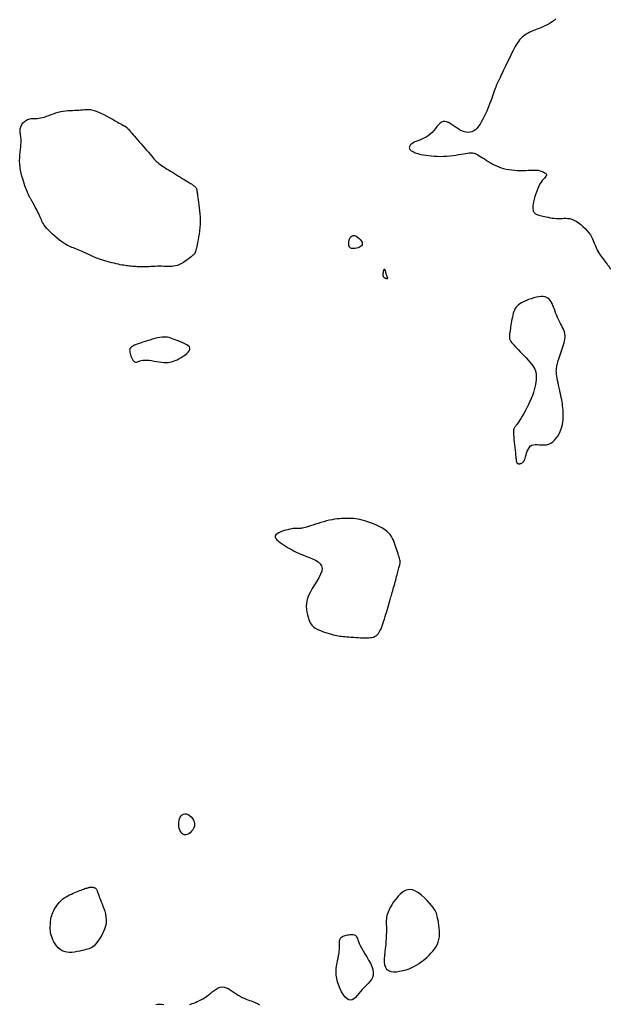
# Model space of a CAD drawing. Header units: millimetres. Extents: x 32690613 to 32693367, y 5343692 to 5344708.
# Tile 631 of 656: x 32692783 to 32692801, y 5344547 to 5344578. Entities that reach past the tile are written whole.
import ezdxf

# ---------------------------------------------------------------- set-up
doc = ezdxf.new("R2010")
doc.units = ezdxf.units.MM
doc.header["$LTSCALE"] = 20
doc.layers.add('02-DGM_HL_491.00', color=62, linetype='Continuous')
doc.layers.add('02-DGM_HL_491.50', color=72, linetype='Continuous')

msp = doc.modelspace()

# ---------------------------------------------------------------- linework, layer by layer
at = {"layer": '02-DGM_HL_491.00', "elevation": 491, "flags": 128}
msp.add_lwpolyline([(32692799.512, 5344577.907), (32692799.454, 5344577.853), (32692799.391, 5344577.806), (32692799.326, 5344577.764), (32692799.26, 5344577.728), (32692799.196, 5344577.697), (32692799.137, 5344577.67), (32692799.082, 5344577.646), (32692799.031, 5344577.624), (32692798.983, 5344577.605), (32692798.937, 5344577.587), (32692798.892, 5344577.569), (32692798.847, 5344577.552), (32692798.802, 5344577.534), (32692798.757, 5344577.515), (32692798.71, 5344577.494), (32692798.664, 5344577.472), (32692798.618, 5344577.447), (32692798.572, 5344577.421), (32692798.528, 5344577.391), (32692798.485, 5344577.359), (32692798.444, 5344577.323), (32692798.404, 5344577.284), (32692798.367, 5344577.241), (32692798.331, 5344577.195), (32692798.296, 5344577.145), (32692798.262, 5344577.091), (32692798.228, 5344577.033), (32692798.194, 5344576.971), (32692798.16, 5344576.905), (32692798.124, 5344576.835), (32692798.089, 5344576.762), (32692798.053, 5344576.687), (32692798.017, 5344576.612), (32692797.981, 5344576.537), (32692797.947, 5344576.464), (32692797.914, 5344576.394), (32692797.882, 5344576.327), (32692797.852, 5344576.266), (32692797.824, 5344576.21), (32692797.797, 5344576.157), (32692797.772, 5344576.108), (32692797.749, 5344576.061), (32692797.727, 5344576.016), (32692797.706, 5344575.973), (32692797.686, 5344575.931), (32692797.667, 5344575.888), (32692797.649, 5344575.845), (32692797.632, 5344575.8), (32692797.614, 5344575.754), (32692797.596, 5344575.705), (32692797.577, 5344575.653), (32692797.556, 5344575.596), (32692797.535, 5344575.535), (32692797.511, 5344575.469), (32692797.486, 5344575.399), (32692797.459, 5344575.324), (32692797.429, 5344575.246), (32692797.398, 5344575.166), (32692797.365, 5344575.083), (32692797.33, 5344574.999), (32692797.292, 5344574.914), (32692797.253, 5344574.83), (32692797.211, 5344574.747), (32692797.168, 5344574.667), (32692797.122, 5344574.591), (32692797.074, 5344574.523), (32692797.025, 5344574.462), (32692796.973, 5344574.411), (32692796.919, 5344574.372), (32692796.863, 5344574.344), (32692796.805, 5344574.329), (32692796.745, 5344574.325), (32692796.685, 5344574.331), (32692796.623, 5344574.346), (32692796.56, 5344574.369), (32692796.496, 5344574.4), (32692796.432, 5344574.436), (32692796.368, 5344574.477), (32692796.304, 5344574.521), (32692796.241, 5344574.564), (32692796.179, 5344574.603), (32692796.119, 5344574.636), (32692796.06, 5344574.66), (32692796.004, 5344574.671), (32692795.951, 5344574.667), (32692795.901, 5344574.646), (32692795.853, 5344574.611), (32692795.806, 5344574.563), (32692795.759, 5344574.508), (32692795.711, 5344574.447), (32692795.661, 5344574.385), (32692795.607, 5344574.324), (32692795.549, 5344574.268), (32692795.486, 5344574.22), (32692795.42, 5344574.178), (32692795.351, 5344574.142), (32692795.282, 5344574.112), (32692795.215, 5344574.085), (32692795.152, 5344574.06), (32692795.094, 5344574.037), (32692795.042, 5344574.015), (32692795, 5344573.992), (32692794.965, 5344573.968), (32692794.938, 5344573.945), (32692794.917, 5344573.922), (32692794.903, 5344573.9), (32692794.894, 5344573.878), (32692794.889, 5344573.858), (32692794.888, 5344573.84), (32692794.89, 5344573.824), (32692794.895, 5344573.809), (32692794.903, 5344573.796), (32692794.913, 5344573.784), (32692794.926, 5344573.772), (32692794.94, 5344573.761), (32692794.957, 5344573.75), (32692794.975, 5344573.738), (32692794.995, 5344573.726), (32692795.018, 5344573.714), (32692795.044, 5344573.701), (32692795.075, 5344573.687), (32692795.112, 5344573.674), (32692795.154, 5344573.66), (32692795.204, 5344573.646), (32692795.263, 5344573.632), (32692795.331, 5344573.619), (32692795.406, 5344573.606), (32692795.489, 5344573.595), (32692795.578, 5344573.585), (32692795.671, 5344573.577), (32692795.767, 5344573.573), (32692795.866, 5344573.571), (32692795.966, 5344573.573), (32692796.065, 5344573.578), (32692796.164, 5344573.588), (32692796.26, 5344573.599), (32692796.352, 5344573.613), (32692796.44, 5344573.627), (32692796.521, 5344573.641), (32692796.596, 5344573.655), (32692796.663, 5344573.667), (32692796.72, 5344573.676), (32692796.771, 5344573.683), (32692796.815, 5344573.686), (32692796.855, 5344573.686), (32692796.892, 5344573.682), (32692796.928, 5344573.674), (32692796.965, 5344573.661), (32692797.005, 5344573.643), (32692797.048, 5344573.62), (32692797.095, 5344573.592), (32692797.145, 5344573.56), (32692797.198, 5344573.526), (32692797.254, 5344573.49), (32692797.313, 5344573.452), (32692797.374, 5344573.414), (32692797.438, 5344573.376), (32692797.502, 5344573.34), (32692797.569, 5344573.305), (32692797.639, 5344573.273), (32692797.71, 5344573.242), (32692797.785, 5344573.215), (32692797.863, 5344573.191), (32692797.945, 5344573.171), (32692798.03, 5344573.155), (32692798.119, 5344573.143), (32692798.211, 5344573.135), (32692798.303, 5344573.13), (32692798.394, 5344573.128), (32692798.481, 5344573.129), (32692798.564, 5344573.13), (32692798.64, 5344573.132), (32692798.707, 5344573.135), (32692798.765, 5344573.137), (32692798.813, 5344573.139), (32692798.855, 5344573.139), (32692798.891, 5344573.139), (32692798.924, 5344573.137), (32692798.954, 5344573.133), (32692798.983, 5344573.127), (32692799.014, 5344573.119), (32692799.046, 5344573.109), (32692799.08, 5344573.096), (32692799.113, 5344573.081), (32692799.144, 5344573.065), (32692799.171, 5344573.047), (32692799.193, 5344573.028), (32692799.208, 5344573.008), (32692799.213, 5344572.988), (32692799.209, 5344572.967), (32692799.196, 5344572.944), (32692799.175, 5344572.918), (32692799.149, 5344572.888), (32692799.117, 5344572.853), (32692799.082, 5344572.811), (32692799.046, 5344572.761), (32692799.009, 5344572.702), (32692798.973, 5344572.633), (32692798.938, 5344572.557), (32692798.905, 5344572.475), (32692798.876, 5344572.39), (32692798.849, 5344572.305), (32692798.826, 5344572.222), (32692798.808, 5344572.144), (32692798.794, 5344572.073), (32692798.786, 5344572.012), (32692798.782, 5344571.96), (32692798.784, 5344571.915), (32692798.789, 5344571.878), (32692798.798, 5344571.847), (32692798.811, 5344571.821), (32692798.826, 5344571.799), (32692798.844, 5344571.781), (32692798.864, 5344571.766), (32692798.887, 5344571.752), (32692798.912, 5344571.741), (32692798.942, 5344571.73), (32692798.974, 5344571.72), (32692799.011, 5344571.71), (32692799.053, 5344571.7), (32692799.1, 5344571.689), (32692799.152, 5344571.676), (32692799.208, 5344571.664), (32692799.268, 5344571.651), (32692799.331, 5344571.639), (32692799.395, 5344571.628), (32692799.46, 5344571.62), (32692799.525, 5344571.614), (32692799.589, 5344571.612), (32692799.65, 5344571.613), (32692799.71, 5344571.616), (32692799.77, 5344571.62), (32692799.829, 5344571.621), (32692799.889, 5344571.619), (32692799.951, 5344571.61), (32692800.014, 5344571.593), (32692800.081, 5344571.566), (32692800.151, 5344571.528), (32692800.222, 5344571.48), (32692800.294, 5344571.423), (32692800.365, 5344571.361), (32692800.432, 5344571.294), (32692800.495, 5344571.227), (32692800.551, 5344571.159), (32692800.598, 5344571.095), (32692800.636, 5344571.034), (32692800.667, 5344570.977), (32692800.691, 5344570.924), (32692800.711, 5344570.872), (32692800.728, 5344570.821), (32692800.746, 5344570.772), (32692800.765, 5344570.721), (32692800.787, 5344570.669), (32692800.814, 5344570.616), (32692800.846, 5344570.561), (32692800.88, 5344570.507), (32692800.916, 5344570.453), (32692800.952, 5344570.402), (32692800.988, 5344570.354), (32692801.021, 5344570.31), (32692801.051, 5344570.271), (32692801.076, 5344570.239), (32692801.097, 5344570.213), (32692801.114, 5344570.191), (32692801.128, 5344570.173), (32692801.14, 5344570.159), (32692801.149, 5344570.147), (32692801.158, 5344570.138), (32692801.165, 5344570.129), (32692801.172, 5344570.12), (32692801.178, 5344570.112), (32692801.184, 5344570.103), (32692801.19, 5344570.094), (32692801.196, 5344570.084), (32692801.202, 5344570.073), (32692801.208, 5344570.062), (32692801.214, 5344570.049), (32692801.22, 5344570.035), (32692801.227, 5344570.018)], dxfattribs=at)
msp.add_lwpolyline([(32692787.579, 5344570.137), (32692787.518, 5344570.119), (32692787.456, 5344570.108), (32692787.395, 5344570.102), (32692787.333, 5344570.101), (32692787.27, 5344570.102), (32692787.207, 5344570.104), (32692787.143, 5344570.107), (32692787.077, 5344570.109), (32692787.01, 5344570.109), (32692786.942, 5344570.108), (32692786.874, 5344570.105), (32692786.805, 5344570.101), (32692786.737, 5344570.097), (32692786.67, 5344570.093), (32692786.605, 5344570.09), (32692786.541, 5344570.088), (32692786.48, 5344570.087), (32692786.421, 5344570.088), (32692786.364, 5344570.09), (32692786.309, 5344570.093), (32692786.257, 5344570.097), (32692786.206, 5344570.101), (32692786.158, 5344570.106), (32692786.111, 5344570.111), (32692786.065, 5344570.115), (32692786.02, 5344570.12), (32692785.975, 5344570.125), (32692785.928, 5344570.131), (32692785.88, 5344570.139), (32692785.829, 5344570.147), (32692785.773, 5344570.158), (32692785.713, 5344570.171), (32692785.647, 5344570.186), (32692785.577, 5344570.203), (32692785.505, 5344570.222), (32692785.432, 5344570.242), (32692785.36, 5344570.262), (32692785.29, 5344570.282), (32692785.224, 5344570.302), (32692785.165, 5344570.32), (32692785.113, 5344570.337), (32692785.066, 5344570.353), (32692785.024, 5344570.368), (32692784.985, 5344570.383), (32692784.948, 5344570.399), (32692784.909, 5344570.416), (32692784.869, 5344570.434), (32692784.826, 5344570.455), (32692784.777, 5344570.478), (32692784.725, 5344570.502), (32692784.67, 5344570.528), (32692784.613, 5344570.555), (32692784.555, 5344570.581), (32692784.498, 5344570.606), (32692784.443, 5344570.63), (32692784.39, 5344570.651), (32692784.341, 5344570.669), (32692784.295, 5344570.685), (32692784.25, 5344570.701), (32692784.204, 5344570.719), (32692784.157, 5344570.74), (32692784.107, 5344570.764), (32692784.053, 5344570.795), (32692783.994, 5344570.834), (32692783.928, 5344570.881), (32692783.858, 5344570.935), (32692783.784, 5344570.994), (32692783.711, 5344571.056), (32692783.639, 5344571.121), (32692783.571, 5344571.184), (32692783.509, 5344571.246), (32692783.455, 5344571.304), (32692783.411, 5344571.356), (32692783.375, 5344571.403), (32692783.347, 5344571.447), (32692783.323, 5344571.488), (32692783.303, 5344571.529), (32692783.285, 5344571.57), (32692783.267, 5344571.613), (32692783.248, 5344571.658), (32692783.226, 5344571.708), (32692783.201, 5344571.76), (32692783.174, 5344571.813), (32692783.147, 5344571.867), (32692783.119, 5344571.92), (32692783.092, 5344571.972), (32692783.066, 5344572.02), (32692783.043, 5344572.063), (32692783.022, 5344572.101), (32692783.003, 5344572.134), (32692782.987, 5344572.163), (32692782.973, 5344572.187), (32692782.96, 5344572.208), (32692782.95, 5344572.227), (32692782.94, 5344572.243), (32692782.932, 5344572.258), (32692782.924, 5344572.271), (32692782.917, 5344572.284), (32692782.91, 5344572.297), (32692782.904, 5344572.31), (32692782.897, 5344572.323), (32692782.89, 5344572.337), (32692782.883, 5344572.352), (32692782.876, 5344572.369), (32692782.867, 5344572.387), (32692782.858, 5344572.409), (32692782.847, 5344572.434), (32692782.835, 5344572.463), (32692782.821, 5344572.498), (32692782.806, 5344572.539), (32692782.788, 5344572.588), (32692782.767, 5344572.646), (32692782.744, 5344572.712), (32692782.72, 5344572.786), (32692782.695, 5344572.867), (32692782.671, 5344572.953), (32692782.649, 5344573.044), (32692782.629, 5344573.139), (32692782.614, 5344573.235), (32692782.604, 5344573.331), (32692782.6, 5344573.428), (32692782.602, 5344573.522), (32692782.607, 5344573.615), (32692782.614, 5344573.704), (32692782.623, 5344573.789), (32692782.632, 5344573.868), (32692782.64, 5344573.942), (32692782.645, 5344574.008), (32692782.647, 5344574.067), (32692782.645, 5344574.119), (32692782.642, 5344574.165), (32692782.637, 5344574.207), (32692782.631, 5344574.244), (32692782.625, 5344574.279), (32692782.621, 5344574.312), (32692782.617, 5344574.344), (32692782.616, 5344574.376), (32692782.617, 5344574.409), (32692782.621, 5344574.441), (32692782.628, 5344574.473), (32692782.637, 5344574.505), (32692782.649, 5344574.536), (32692782.664, 5344574.566), (32692782.682, 5344574.596), (32692782.704, 5344574.623), (32692782.728, 5344574.65), (32692782.755, 5344574.674), (32692782.785, 5344574.696), (32692782.817, 5344574.716), (32692782.851, 5344574.732), (32692782.888, 5344574.745), (32692782.926, 5344574.755), (32692782.966, 5344574.76), (32692783.008, 5344574.764), (32692783.052, 5344574.765), (32692783.099, 5344574.766), (32692783.149, 5344574.769), (32692783.201, 5344574.773), (32692783.258, 5344574.781), (32692783.318, 5344574.793), (32692783.381, 5344574.811), (32692783.449, 5344574.834), (32692783.519, 5344574.86), (32692783.592, 5344574.887), (32692783.666, 5344574.914), (32692783.742, 5344574.94), (32692783.818, 5344574.964), (32692783.894, 5344574.984), (32692783.97, 5344574.998), (32692784.045, 5344575.009), (32692784.119, 5344575.015), (32692784.191, 5344575.019), (32692784.262, 5344575.022), (32692784.331, 5344575.024), (32692784.397, 5344575.027), (32692784.461, 5344575.031), (32692784.522, 5344575.037), (32692784.581, 5344575.043), (32692784.641, 5344575.049), (32692784.701, 5344575.052), (32692784.765, 5344575.051), (32692784.832, 5344575.045), (32692784.904, 5344575.031), (32692784.983, 5344575.009), (32692785.07, 5344574.976), (32692785.162, 5344574.936), (32692785.257, 5344574.89), (32692785.352, 5344574.84), (32692785.445, 5344574.789), (32692785.532, 5344574.739), (32692785.613, 5344574.693), (32692785.683, 5344574.652), (32692785.74, 5344574.618), (32692785.787, 5344574.592), (32692785.823, 5344574.572), (32692785.852, 5344574.557), (32692785.873, 5344574.546), (32692785.889, 5344574.538), (32692785.9, 5344574.533), (32692785.91, 5344574.529), (32692785.918, 5344574.525), (32692785.925, 5344574.522), (32692785.931, 5344574.519), (32692785.937, 5344574.515), (32692785.942, 5344574.512), (32692785.946, 5344574.509), (32692785.95, 5344574.506), (32692785.954, 5344574.503), (32692785.959, 5344574.499), (32692785.963, 5344574.495), (32692785.969, 5344574.49), (32692785.976, 5344574.482), (32692785.984, 5344574.473), (32692785.996, 5344574.46), (32692786.01, 5344574.444), (32692786.028, 5344574.424), (32692786.049, 5344574.4), (32692786.075, 5344574.371), (32692786.105, 5344574.337), (32692786.138, 5344574.299), (32692786.176, 5344574.255), (32692786.218, 5344574.207), (32692786.265, 5344574.154), (32692786.315, 5344574.096), (32692786.37, 5344574.034), (32692786.427, 5344573.967), (32692786.486, 5344573.899), (32692786.546, 5344573.831), (32692786.604, 5344573.764), (32692786.66, 5344573.699), (32692786.712, 5344573.639), (32692786.758, 5344573.585), (32692786.799, 5344573.539), (32692786.835, 5344573.498), (32692786.867, 5344573.463), (32692786.897, 5344573.431), (32692786.927, 5344573.402), (32692786.958, 5344573.374), (32692786.992, 5344573.347), (32692787.03, 5344573.318), (32692787.074, 5344573.287), (32692787.122, 5344573.254), (32692787.175, 5344573.22), (32692787.232, 5344573.183), (32692787.292, 5344573.146), (32692787.353, 5344573.108), (32692787.417, 5344573.069), (32692787.481, 5344573.03), (32692787.544, 5344572.991), (32692787.608, 5344572.952), (32692787.669, 5344572.914), (32692787.728, 5344572.878), (32692787.784, 5344572.844), (32692787.836, 5344572.812), (32692787.883, 5344572.783), (32692787.925, 5344572.758), (32692787.96, 5344572.736), (32692787.99, 5344572.718), (32692788.015, 5344572.703), (32692788.036, 5344572.689), (32692788.054, 5344572.678), (32692788.069, 5344572.668), (32692788.083, 5344572.658), (32692788.096, 5344572.648), (32692788.109, 5344572.638), (32692788.121, 5344572.627), (32692788.134, 5344572.615), (32692788.145, 5344572.603), (32692788.156, 5344572.59), (32692788.165, 5344572.575), (32692788.174, 5344572.56), (32692788.18, 5344572.543), (32692788.185, 5344572.525), (32692788.189, 5344572.504), (32692788.192, 5344572.48), (32692788.195, 5344572.451), (32692788.198, 5344572.417), (32692788.203, 5344572.376), (32692788.209, 5344572.328), (32692788.217, 5344572.27), (32692788.227, 5344572.203), (32692788.239, 5344572.127), (32692788.252, 5344572.044), (32692788.264, 5344571.954), (32692788.275, 5344571.858), (32692788.284, 5344571.757), (32692788.29, 5344571.653), (32692788.291, 5344571.547), (32692788.288, 5344571.439), (32692788.28, 5344571.331), (32692788.269, 5344571.225), (32692788.256, 5344571.124), (32692788.241, 5344571.027), (32692788.225, 5344570.938), (32692788.21, 5344570.858), (32692788.196, 5344570.789), (32692788.183, 5344570.732), (32692788.173, 5344570.686), (32692788.164, 5344570.65), (32692788.157, 5344570.622), (32692788.151, 5344570.601), (32692788.146, 5344570.585), (32692788.142, 5344570.572), (32692788.139, 5344570.562), (32692788.136, 5344570.553), (32692788.134, 5344570.545), (32692788.132, 5344570.538), (32692788.13, 5344570.531), (32692788.128, 5344570.525), (32692788.126, 5344570.519), (32692788.123, 5344570.513), (32692788.12, 5344570.508), (32692788.117, 5344570.503), (32692788.112, 5344570.498), (32692788.104, 5344570.491), (32692788.094, 5344570.482), (32692788.079, 5344570.47), (32692788.06, 5344570.455), (32692788.035, 5344570.435), (32692788.004, 5344570.409), (32692787.966, 5344570.378), (32692787.922, 5344570.343), (32692787.873, 5344570.305), (32692787.819, 5344570.266), (32692787.762, 5344570.228), (32692787.702, 5344570.193), (32692787.641, 5344570.162)], close=True, dxfattribs=at)
at = {"layer": '02-DGM_HL_491.50', "elevation": 491.5, "flags": 128}
for points in [[(32692793.12, 5344571.082), (32692793.163, 5344571.076), (32692793.209, 5344571.058), (32692793.256, 5344571.029), (32692793.301, 5344570.993), (32692793.341, 5344570.951), (32692793.374, 5344570.907), (32692793.396, 5344570.863), (32692793.405, 5344570.822), (32692793.399, 5344570.786), (32692793.379, 5344570.754), (32692793.35, 5344570.728), (32692793.312, 5344570.706), (32692793.27, 5344570.689), (32692793.224, 5344570.677), (32692793.179, 5344570.669), (32692793.137, 5344570.666), (32692793.099, 5344570.666), (32692793.067, 5344570.671), (32692793.04, 5344570.68), (32692793.018, 5344570.695), (32692793.001, 5344570.714), (32692792.988, 5344570.739), (32692792.98, 5344570.769), (32692792.976, 5344570.805), (32692792.977, 5344570.847), (32692792.982, 5344570.892), (32692792.992, 5344570.937), (32692793.007, 5344570.981), (32692793.027, 5344571.02), (32692793.052, 5344571.052), (32692793.083, 5344571.073)], [(32692794.099, 5344570.015), (32692794.106, 5344570.014), (32692794.113, 5344570.004), (32692794.12, 5344569.988), (32692794.126, 5344569.968), (32692794.132, 5344569.944), (32692794.139, 5344569.919), (32692794.144, 5344569.895), (32692794.15, 5344569.872), (32692794.155, 5344569.854), (32692794.16, 5344569.838), (32692794.164, 5344569.825), (32692794.168, 5344569.814), (32692794.172, 5344569.805), (32692794.176, 5344569.796), (32692794.18, 5344569.788), (32692794.184, 5344569.78), (32692794.188, 5344569.77), (32692794.192, 5344569.761), (32692794.195, 5344569.751), (32692794.197, 5344569.742), (32692794.198, 5344569.733), (32692794.198, 5344569.725), (32692794.197, 5344569.719), (32692794.194, 5344569.714), (32692794.188, 5344569.712), (32692794.181, 5344569.712), (32692794.173, 5344569.713), (32692794.163, 5344569.716), (32692794.153, 5344569.72), (32692794.142, 5344569.725), (32692794.131, 5344569.731), (32692794.12, 5344569.737), (32692794.109, 5344569.742), (32692794.1, 5344569.749), (32692794.091, 5344569.757), (32692794.083, 5344569.766), (32692794.077, 5344569.778), (32692794.071, 5344569.792), (32692794.068, 5344569.81), (32692794.066, 5344569.832), (32692794.066, 5344569.858), (32692794.068, 5344569.886), (32692794.071, 5344569.916), (32692794.075, 5344569.945), (32692794.08, 5344569.971), (32692794.086, 5344569.992), (32692794.093, 5344570.008)], [(32692798.89, 5344566.599), (32692798.886, 5344566.533), (32692798.878, 5344566.462), (32692798.866, 5344566.385), (32692798.85, 5344566.304), (32692798.828, 5344566.219), (32692798.802, 5344566.13), (32692798.771, 5344566.038), (32692798.734, 5344565.943), (32692798.692, 5344565.846), (32692798.646, 5344565.749), (32692798.597, 5344565.653), (32692798.547, 5344565.56), (32692798.497, 5344565.471), (32692798.449, 5344565.39), (32692798.405, 5344565.316), (32692798.365, 5344565.253), (32692798.331, 5344565.2), (32692798.303, 5344565.158), (32692798.28, 5344565.124), (32692798.261, 5344565.098), (32692798.245, 5344565.078), (32692798.232, 5344565.062), (32692798.221, 5344565.048), (32692798.212, 5344565.037), (32692798.203, 5344565.024), (32692798.195, 5344565.011), (32692798.188, 5344564.994), (32692798.182, 5344564.972), (32692798.178, 5344564.944), (32692798.176, 5344564.907), (32692798.176, 5344564.861), (32692798.178, 5344564.804), (32692798.182, 5344564.735), (32692798.188, 5344564.657), (32692798.196, 5344564.572), (32692798.205, 5344564.484), (32692798.214, 5344564.396), (32692798.224, 5344564.312), (32692798.232, 5344564.234), (32692798.24, 5344564.165), (32692798.246, 5344564.109), (32692798.251, 5344564.065), (32692798.254, 5344564.03), (32692798.257, 5344564.003), (32692798.259, 5344563.984), (32692798.261, 5344563.969), (32692798.263, 5344563.958), (32692798.265, 5344563.949), (32692798.268, 5344563.941), (32692798.27, 5344563.933), (32692798.274, 5344563.926), (32692798.278, 5344563.92), (32692798.282, 5344563.914), (32692798.286, 5344563.908), (32692798.291, 5344563.904), (32692798.296, 5344563.9), (32692798.302, 5344563.896), (32692798.308, 5344563.894), (32692798.314, 5344563.891), (32692798.32, 5344563.89), (32692798.326, 5344563.888), (32692798.333, 5344563.888), (32692798.34, 5344563.887), (32692798.347, 5344563.887), (32692798.354, 5344563.887), (32692798.361, 5344563.887), (32692798.369, 5344563.888), (32692798.377, 5344563.889), (32692798.386, 5344563.891), (32692798.395, 5344563.893), (32692798.406, 5344563.896), (32692798.418, 5344563.9), (32692798.431, 5344563.905), (32692798.445, 5344563.912), (32692798.46, 5344563.922), (32692798.475, 5344563.937), (32692798.491, 5344563.956), (32692798.507, 5344563.982), (32692798.522, 5344564.015), (32692798.538, 5344564.056), (32692798.553, 5344564.106), (32692798.569, 5344564.163), (32692798.587, 5344564.223), (32692798.608, 5344564.283), (32692798.633, 5344564.341), (32692798.664, 5344564.393), (32692798.701, 5344564.437), (32692798.746, 5344564.468), (32692798.799, 5344564.486), (32692798.859, 5344564.493), (32692798.926, 5344564.492), (32692798.996, 5344564.487), (32692799.068, 5344564.483), (32692799.142, 5344564.482), (32692799.214, 5344564.488), (32692799.284, 5344564.504), (32692799.35, 5344564.535), (32692799.412, 5344564.578), (32692799.469, 5344564.631), (32692799.521, 5344564.693), (32692799.568, 5344564.761), (32692799.609, 5344564.833), (32692799.645, 5344564.907), (32692799.674, 5344564.982), (32692799.698, 5344565.055), (32692799.716, 5344565.126), (32692799.728, 5344565.196), (32692799.737, 5344565.264), (32692799.742, 5344565.33), (32692799.743, 5344565.395), (32692799.743, 5344565.459), (32692799.74, 5344565.522), (32692799.736, 5344565.584), (32692799.73, 5344565.646), (32692799.723, 5344565.708), (32692799.715, 5344565.771), (32692799.705, 5344565.835), (32692799.694, 5344565.902), (32692799.681, 5344565.971), (32692799.666, 5344566.044), (32692799.65, 5344566.121), (32692799.632, 5344566.2), (32692799.614, 5344566.28), (32692799.596, 5344566.36), (32692799.579, 5344566.439), (32692799.563, 5344566.514), (32692799.549, 5344566.586), (32692799.538, 5344566.651), (32692799.53, 5344566.71), (32692799.525, 5344566.763), (32692799.524, 5344566.812), (32692799.525, 5344566.857), (32692799.529, 5344566.901), (32692799.536, 5344566.944), (32692799.545, 5344566.989), (32692799.557, 5344567.036), (32692799.57, 5344567.086), (32692799.586, 5344567.139), (32692799.604, 5344567.196), (32692799.622, 5344567.254), (32692799.642, 5344567.315), (32692799.663, 5344567.377), (32692799.684, 5344567.44), (32692799.706, 5344567.503), (32692799.727, 5344567.566), (32692799.748, 5344567.629), (32692799.766, 5344567.692), (32692799.782, 5344567.754), (32692799.794, 5344567.815), (32692799.801, 5344567.874), (32692799.802, 5344567.932), (32692799.797, 5344567.989), (32692799.784, 5344568.043), (32692799.765, 5344568.096), (32692799.741, 5344568.149), (32692799.713, 5344568.202), (32692799.683, 5344568.255), (32692799.652, 5344568.31), (32692799.62, 5344568.367), (32692799.59, 5344568.427), (32692799.562, 5344568.49), (32692799.536, 5344568.555), (32692799.511, 5344568.622), (32692799.487, 5344568.688), (32692799.464, 5344568.754), (32692799.44, 5344568.818), (32692799.416, 5344568.878), (32692799.39, 5344568.934), (32692799.363, 5344568.985), (32692799.332, 5344569.03), (32692799.298, 5344569.068), (32692799.26, 5344569.1), (32692799.216, 5344569.125), (32692799.167, 5344569.143), (32692799.11, 5344569.152), (32692799.046, 5344569.154), (32692798.973, 5344569.147), (32692798.895, 5344569.133), (32692798.812, 5344569.112), (32692798.728, 5344569.087), (32692798.645, 5344569.057), (32692798.566, 5344569.025), (32692798.492, 5344568.991), (32692798.426, 5344568.956), (32692798.369, 5344568.922), (32692798.323, 5344568.887), (32692798.284, 5344568.852), (32692798.252, 5344568.815), (32692798.225, 5344568.774), (32692798.203, 5344568.731), (32692798.185, 5344568.683), (32692798.168, 5344568.63), (32692798.153, 5344568.572), (32692798.139, 5344568.51), (32692798.125, 5344568.445), (32692798.113, 5344568.379), (32692798.102, 5344568.315), (32692798.092, 5344568.253), (32692798.083, 5344568.196), (32692798.076, 5344568.145), (32692798.069, 5344568.101), (32692798.064, 5344568.065), (32692798.059, 5344568.034), (32692798.055, 5344568.009), (32692798.052, 5344567.987), (32692798.05, 5344567.967), (32692798.048, 5344567.949), (32692798.046, 5344567.932), (32692798.044, 5344567.914), (32692798.043, 5344567.896), (32692798.043, 5344567.877), (32692798.044, 5344567.858), (32692798.046, 5344567.839), (32692798.05, 5344567.819), (32692798.056, 5344567.799), (32692798.065, 5344567.778), (32692798.076, 5344567.758), (32692798.09, 5344567.736), (32692798.108, 5344567.712), (32692798.131, 5344567.685), (32692798.159, 5344567.655), (32692798.192, 5344567.62), (32692798.231, 5344567.579), (32692798.277, 5344567.532), (32692798.33, 5344567.478), (32692798.388, 5344567.418), (32692798.449, 5344567.354), (32692798.512, 5344567.287), (32692798.574, 5344567.219), (32692798.634, 5344567.151), (32692798.69, 5344567.086), (32692798.739, 5344567.025), (32692798.781, 5344566.968), (32692798.815, 5344566.915), (32692798.842, 5344566.865), (32692798.862, 5344566.815), (32692798.877, 5344566.765), (32692798.886, 5344566.713), (32692798.89, 5344566.658)], [(32692787.625, 5344567.198), (32692787.688, 5344567.233), (32692787.751, 5344567.272), (32692787.812, 5344567.313), (32692787.867, 5344567.356), (32692787.913, 5344567.4), (32692787.948, 5344567.444), (32692787.968, 5344567.486), (32692787.97, 5344567.528), (32692787.952, 5344567.567), (32692787.917, 5344567.603), (32692787.868, 5344567.638), (32692787.808, 5344567.67), (32692787.741, 5344567.701), (32692787.671, 5344567.729), (32692787.6, 5344567.756), (32692787.534, 5344567.781), (32692787.474, 5344567.805), (32692787.419, 5344567.826), (32692787.367, 5344567.845), (32692787.317, 5344567.86), (32692787.267, 5344567.871), (32692787.214, 5344567.878), (32692787.157, 5344567.879), (32692787.094, 5344567.875), (32692787.023, 5344567.865), (32692786.947, 5344567.85), (32692786.867, 5344567.831), (32692786.785, 5344567.809), (32692786.704, 5344567.785), (32692786.626, 5344567.761), (32692786.553, 5344567.737), (32692786.487, 5344567.716), (32692786.43, 5344567.697), (32692786.381, 5344567.681), (32692786.339, 5344567.667), (32692786.304, 5344567.655), (32692786.275, 5344567.644), (32692786.25, 5344567.635), (32692786.229, 5344567.627), (32692786.21, 5344567.619), (32692786.194, 5344567.611), (32692786.179, 5344567.603), (32692786.165, 5344567.595), (32692786.153, 5344567.586), (32692786.141, 5344567.578), (32692786.13, 5344567.57), (32692786.12, 5344567.561), (32692786.11, 5344567.552), (32692786.1, 5344567.542), (32692786.091, 5344567.531), (32692786.082, 5344567.519), (32692786.075, 5344567.503), (32692786.071, 5344567.485), (32692786.069, 5344567.462), (32692786.07, 5344567.434), (32692786.074, 5344567.401), (32692786.083, 5344567.362), (32692786.095, 5344567.319), (32692786.111, 5344567.274), (32692786.13, 5344567.23), (32692786.151, 5344567.188), (32692786.174, 5344567.151), (32692786.199, 5344567.121), (32692786.225, 5344567.101), (32692786.252, 5344567.092), (32692786.281, 5344567.092), (32692786.313, 5344567.1), (32692786.348, 5344567.111), (32692786.388, 5344567.125), (32692786.433, 5344567.139), (32692786.484, 5344567.15), (32692786.542, 5344567.155), (32692786.609, 5344567.154), (32692786.681, 5344567.147), (32692786.758, 5344567.136), (32692786.838, 5344567.123), (32692786.919, 5344567.108), (32692786.999, 5344567.094), (32692787.077, 5344567.083), (32692787.15, 5344567.075), (32692787.218, 5344567.073), (32692787.281, 5344567.076), (32692787.34, 5344567.084), (32692787.397, 5344567.098), (32692787.453, 5344567.116), (32692787.508, 5344567.139), (32692787.565, 5344567.166)], [(32692791.703, 5344559.718), (32692791.667, 5344559.606), (32692791.646, 5344559.498), (32692791.639, 5344559.395), (32692791.643, 5344559.299), (32692791.656, 5344559.209), (32692791.675, 5344559.126), (32692791.697, 5344559.051), (32692791.721, 5344558.985), (32692791.744, 5344558.928), (32692791.766, 5344558.878), (32692791.79, 5344558.836), (32692791.816, 5344558.8), (32692791.845, 5344558.768), (32692791.879, 5344558.739), (32692791.919, 5344558.712), (32692791.966, 5344558.686), (32692792.021, 5344558.659), (32692792.083, 5344558.633), (32692792.149, 5344558.607), (32692792.218, 5344558.582), (32692792.288, 5344558.559), (32692792.358, 5344558.537), (32692792.425, 5344558.517), (32692792.488, 5344558.5), (32692792.546, 5344558.486), (32692792.598, 5344558.475), (32692792.649, 5344558.465), (32692792.697, 5344558.458), (32692792.746, 5344558.452), (32692792.797, 5344558.446), (32692792.852, 5344558.441), (32692792.912, 5344558.436), (32692792.977, 5344558.431), (32692793.048, 5344558.425), (32692793.123, 5344558.419), (32692793.199, 5344558.413), (32692793.276, 5344558.408), (32692793.352, 5344558.404), (32692793.424, 5344558.402), (32692793.493, 5344558.4), (32692793.555, 5344558.401), (32692793.612, 5344558.403), (32692793.664, 5344558.409), (32692793.711, 5344558.417), (32692793.754, 5344558.428), (32692793.792, 5344558.442), (32692793.827, 5344558.461), (32692793.859, 5344558.483), (32692793.888, 5344558.51), (32692793.915, 5344558.542), (32692793.939, 5344558.578), (32692793.963, 5344558.62), (32692793.986, 5344558.667), (32692794.008, 5344558.721), (32692794.03, 5344558.78), (32692794.053, 5344558.845), (32692794.077, 5344558.917), (32692794.102, 5344558.993), (32692794.126, 5344559.072), (32692794.151, 5344559.153), (32692794.174, 5344559.233), (32692794.197, 5344559.31), (32692794.219, 5344559.383), (32692794.238, 5344559.45), (32692794.255, 5344559.51), (32692794.271, 5344559.563), (32692794.285, 5344559.611), (32692794.298, 5344559.656), (32692794.31, 5344559.698), (32692794.323, 5344559.741), (32692794.335, 5344559.784), (32692794.348, 5344559.83), (32692794.363, 5344559.879), (32692794.378, 5344559.931), (32692794.394, 5344559.987), (32692794.41, 5344560.043), (32692794.427, 5344560.101), (32692794.443, 5344560.16), (32692794.459, 5344560.218), (32692794.475, 5344560.275), (32692794.489, 5344560.33), (32692794.503, 5344560.383), (32692794.517, 5344560.434), (32692794.529, 5344560.482), (32692794.541, 5344560.527), (32692794.552, 5344560.568), (32692794.562, 5344560.606), (32692794.572, 5344560.64), (32692794.58, 5344560.669), (32692794.588, 5344560.696), (32692794.594, 5344560.721), (32692794.599, 5344560.745), (32692794.601, 5344560.77), (32692794.601, 5344560.797), (32692794.597, 5344560.828), (32692794.591, 5344560.863), (32692794.58, 5344560.904), (32692794.567, 5344560.95), (32692794.551, 5344561), (32692794.533, 5344561.054), (32692794.513, 5344561.111), (32692794.493, 5344561.171), (32692794.472, 5344561.231), (32692794.451, 5344561.293), (32692794.43, 5344561.355), (32692794.409, 5344561.416), (32692794.385, 5344561.477), (32692794.357, 5344561.537), (32692794.324, 5344561.596), (32692794.283, 5344561.654), (32692794.235, 5344561.71), (32692794.175, 5344561.764), (32692794.105, 5344561.816), (32692794.026, 5344561.865), (32692793.94, 5344561.912), (32692793.849, 5344561.955), (32692793.755, 5344561.995), (32692793.662, 5344562.03), (32692793.571, 5344562.062), (32692793.485, 5344562.088), (32692793.406, 5344562.11), (32692793.332, 5344562.127), (32692793.263, 5344562.14), (32692793.197, 5344562.15), (32692793.135, 5344562.157), (32692793.073, 5344562.161), (32692793.012, 5344562.163), (32692792.951, 5344562.165), (32692792.887, 5344562.165), (32692792.821, 5344562.163), (32692792.753, 5344562.161), (32692792.682, 5344562.156), (32692792.609, 5344562.148), (32692792.532, 5344562.138), (32692792.452, 5344562.125), (32692792.368, 5344562.107), (32692792.281, 5344562.086), (32692792.191, 5344562.062), (32692792.102, 5344562.035), (32692792.013, 5344562.008), (32692791.928, 5344561.98), (32692791.847, 5344561.954), (32692791.772, 5344561.929), (32692791.706, 5344561.908), (32692791.649, 5344561.891), (32692791.6, 5344561.877), (32692791.559, 5344561.867), (32692791.524, 5344561.859), (32692791.493, 5344561.854), (32692791.466, 5344561.851), (32692791.441, 5344561.85), (32692791.417, 5344561.85), (32692791.393, 5344561.85), (32692791.367, 5344561.851), (32692791.339, 5344561.851), (32692791.307, 5344561.85), (32692791.27, 5344561.848), (32692791.228, 5344561.843), (32692791.178, 5344561.835), (32692791.121, 5344561.825), (32692791.055, 5344561.81), (32692790.983, 5344561.791), (32692790.911, 5344561.769), (32692790.84, 5344561.743), (32692790.776, 5344561.715), (32692790.723, 5344561.683), (32692790.683, 5344561.649), (32692790.662, 5344561.612), (32692790.662, 5344561.573), (32692790.68, 5344561.532), (32692790.714, 5344561.49), (32692790.76, 5344561.448), (32692790.816, 5344561.405), (32692790.878, 5344561.362), (32692790.943, 5344561.321), (32692791.009, 5344561.281), (32692791.071, 5344561.243), (32692791.132, 5344561.206), (32692791.194, 5344561.171), (32692791.256, 5344561.136), (32692791.322, 5344561.103), (32692791.392, 5344561.069), (32692791.469, 5344561.036), (32692791.553, 5344561.002), (32692791.646, 5344560.967), (32692791.743, 5344560.931), (32692791.84, 5344560.891), (32692791.93, 5344560.846), (32692792.011, 5344560.795), (32692792.075, 5344560.736), (32692792.119, 5344560.669), (32692792.136, 5344560.591), (32692792.125, 5344560.502), (32692792.089, 5344560.404), (32692792.035, 5344560.298), (32692791.969, 5344560.186), (32692791.896, 5344560.07), (32692791.824, 5344559.952), (32692791.757, 5344559.834)], [(32692787.81, 5344552.861), (32692787.859, 5344552.855), (32692787.909, 5344552.836), (32692787.959, 5344552.805), (32692788.007, 5344552.764), (32692788.048, 5344552.715), (32692788.082, 5344552.66), (32692788.105, 5344552.601), (32692788.114, 5344552.539), (32692788.109, 5344552.477), (32692788.091, 5344552.416), (32692788.062, 5344552.358), (32692788.024, 5344552.306), (32692787.981, 5344552.262), (32692787.933, 5344552.227), (32692787.884, 5344552.204), (32692787.836, 5344552.195), (32692787.791, 5344552.2), (32692787.75, 5344552.22), (32692787.713, 5344552.251), (32692787.681, 5344552.293), (32692787.655, 5344552.342), (32692787.634, 5344552.398), (32692787.621, 5344552.457), (32692787.615, 5344552.519), (32692787.616, 5344552.582), (32692787.625, 5344552.642), (32692787.641, 5344552.699), (32692787.663, 5344552.751), (32692787.692, 5344552.794), (32692787.726, 5344552.829), (32692787.765, 5344552.851)], [(32692783.628, 5344549.7), (32692783.649, 5344549.752), (32692783.674, 5344549.807), (32692783.703, 5344549.862), (32692783.736, 5344549.918), (32692783.773, 5344549.973), (32692783.813, 5344550.026), (32692783.857, 5344550.077), (32692783.904, 5344550.124), (32692783.954, 5344550.167), (32692784.007, 5344550.206), (32692784.062, 5344550.241), (32692784.118, 5344550.274), (32692784.174, 5344550.303), (32692784.231, 5344550.33), (32692784.287, 5344550.354), (32692784.342, 5344550.378), (32692784.395, 5344550.399), (32692784.445, 5344550.42), (32692784.494, 5344550.439), (32692784.539, 5344550.457), (32692784.582, 5344550.473), (32692784.622, 5344550.487), (32692784.658, 5344550.5), (32692784.691, 5344550.511), (32692784.72, 5344550.52), (32692784.746, 5344550.528), (32692784.768, 5344550.534), (32692784.789, 5344550.539), (32692784.807, 5344550.542), (32692784.824, 5344550.545), (32692784.841, 5344550.546), (32692784.856, 5344550.547), (32692784.872, 5344550.547), (32692784.887, 5344550.547), (32692784.903, 5344550.546), (32692784.918, 5344550.544), (32692784.933, 5344550.54), (32692784.947, 5344550.536), (32692784.961, 5344550.53), (32692784.974, 5344550.522), (32692784.987, 5344550.513), (32692784.998, 5344550.502), (32692785.01, 5344550.489), (32692785.02, 5344550.474), (32692785.03, 5344550.458), (32692785.04, 5344550.44), (32692785.049, 5344550.419), (32692785.058, 5344550.397), (32692785.067, 5344550.373), (32692785.076, 5344550.346), (32692785.086, 5344550.316), (32692785.097, 5344550.281), (32692785.11, 5344550.242), (32692785.127, 5344550.198), (32692785.146, 5344550.147), (32692785.17, 5344550.089), (32692785.197, 5344550.024), (32692785.227, 5344549.951), (32692785.257, 5344549.873), (32692785.284, 5344549.79), (32692785.307, 5344549.702), (32692785.322, 5344549.61), (32692785.329, 5344549.516), (32692785.323, 5344549.419), (32692785.305, 5344549.322), (32692785.275, 5344549.224), (32692785.236, 5344549.129), (32692785.19, 5344549.038), (32692785.14, 5344548.952), (32692785.088, 5344548.874), (32692785.037, 5344548.805), (32692784.989, 5344548.747), (32692784.945, 5344548.702), (32692784.904, 5344548.666), (32692784.866, 5344548.64), (32692784.827, 5344548.62), (32692784.786, 5344548.605), (32692784.741, 5344548.592), (32692784.691, 5344548.58), (32692784.633, 5344548.567), (32692784.567, 5344548.55), (32692784.494, 5344548.533), (32692784.415, 5344548.516), (32692784.332, 5344548.501), (32692784.249, 5344548.492), (32692784.165, 5344548.49), (32692784.084, 5344548.497), (32692784.008, 5344548.515), (32692783.937, 5344548.546), (32692783.873, 5344548.588), (32692783.815, 5344548.638), (32692783.763, 5344548.696), (32692783.718, 5344548.758), (32692783.679, 5344548.823), (32692783.646, 5344548.888), (32692783.62, 5344548.952), (32692783.599, 5344549.011), (32692783.585, 5344549.067), (32692783.575, 5344549.12), (32692783.569, 5344549.17), (32692783.566, 5344549.218), (32692783.565, 5344549.263), (32692783.566, 5344549.307), (32692783.568, 5344549.35), (32692783.57, 5344549.391), (32692783.572, 5344549.433), (32692783.576, 5344549.474), (32692783.581, 5344549.516), (32692783.588, 5344549.559), (32692783.598, 5344549.604), (32692783.611, 5344549.651)], [(32692795.78, 5344549.574), (32692795.768, 5344549.631), (32692795.756, 5344549.68), (32692795.743, 5344549.724), (32692795.726, 5344549.766), (32692795.704, 5344549.808), (32692795.674, 5344549.855), (32692795.635, 5344549.908), (32692795.585, 5344549.972), (32692795.523, 5344550.046), (32692795.449, 5344550.129), (32692795.366, 5344550.213), (32692795.276, 5344550.293), (32692795.182, 5344550.364), (32692795.084, 5344550.421), (32692794.985, 5344550.458), (32692794.887, 5344550.468), (32692794.792, 5344550.45), (32692794.701, 5344550.406), (32692794.615, 5344550.341), (32692794.534, 5344550.262), (32692794.46, 5344550.173), (32692794.394, 5344550.08), (32692794.336, 5344549.988), (32692794.287, 5344549.903), (32692794.249, 5344549.829), (32692794.219, 5344549.764), (32692794.196, 5344549.707), (32692794.181, 5344549.654), (32692794.171, 5344549.603), (32692794.165, 5344549.552), (32692794.163, 5344549.498), (32692794.163, 5344549.439), (32692794.163, 5344549.373), (32692794.164, 5344549.299), (32692794.165, 5344549.219), (32692794.164, 5344549.132), (32692794.162, 5344549.039), (32692794.159, 5344548.941), (32692794.152, 5344548.838), (32692794.143, 5344548.73), (32692794.13, 5344548.618), (32692794.116, 5344548.506), (32692794.104, 5344548.395), (32692794.097, 5344548.288), (32692794.098, 5344548.189), (32692794.109, 5344548.099), (32692794.133, 5344548.023), (32692794.173, 5344547.962), (32692794.23, 5344547.92), (32692794.304, 5344547.894), (32692794.389, 5344547.882), (32692794.483, 5344547.884), (32692794.583, 5344547.896), (32692794.685, 5344547.917), (32692794.785, 5344547.945), (32692794.881, 5344547.978), (32692794.97, 5344548.015), (32692795.051, 5344548.054), (32692795.127, 5344548.096), (32692795.198, 5344548.141), (32692795.264, 5344548.189), (32692795.328, 5344548.239), (32692795.39, 5344548.291), (32692795.45, 5344548.346), (32692795.51, 5344548.403), (32692795.569, 5344548.463), (32692795.625, 5344548.526), (32692795.677, 5344548.592), (32692795.725, 5344548.661), (32692795.765, 5344548.735), (32692795.798, 5344548.814), (32692795.822, 5344548.897), (32692795.836, 5344548.985), (32692795.842, 5344549.076), (32692795.84, 5344549.168), (32692795.833, 5344549.259), (32692795.821, 5344549.347), (32692795.808, 5344549.431), (32692795.793, 5344549.507)], [(32692792.6, 5344547.669), (32692792.585, 5344547.776), (32692792.581, 5344547.878), (32692792.585, 5344547.977), (32692792.594, 5344548.07), (32692792.608, 5344548.157), (32692792.624, 5344548.238), (32692792.641, 5344548.313), (32692792.655, 5344548.38), (32692792.667, 5344548.439), (32692792.675, 5344548.491), (32692792.681, 5344548.538), (32692792.684, 5344548.579), (32692792.685, 5344548.616), (32692792.686, 5344548.651), (32692792.685, 5344548.683), (32692792.684, 5344548.714), (32692792.683, 5344548.746), (32692792.682, 5344548.776), (32692792.682, 5344548.807), (32692792.684, 5344548.836), (32692792.688, 5344548.864), (32692792.695, 5344548.891), (32692792.704, 5344548.916), (32692792.717, 5344548.938), (32692792.734, 5344548.958), (32692792.754, 5344548.976), (32692792.778, 5344548.992), (32692792.804, 5344549.006), (32692792.834, 5344549.018), (32692792.866, 5344549.028), (32692792.9, 5344549.037), (32692792.935, 5344549.044), (32692792.972, 5344549.05), (32692793.009, 5344549.054), (32692793.046, 5344549.056), (32692793.082, 5344549.055), (32692793.117, 5344549.051), (32692793.148, 5344549.043), (32692793.176, 5344549.03), (32692793.2, 5344549.013), (32692793.22, 5344548.99), (32692793.236, 5344548.961), (32692793.252, 5344548.926), (32692793.268, 5344548.883), (32692793.287, 5344548.833), (32692793.311, 5344548.775), (32692793.342, 5344548.707), (32692793.382, 5344548.631), (32692793.432, 5344548.544), (32692793.488, 5344548.45), (32692793.548, 5344548.351), (32692793.606, 5344548.249), (32692793.66, 5344548.147), (32692793.705, 5344548.046), (32692793.737, 5344547.95), (32692793.753, 5344547.86), (32692793.749, 5344547.778), (32692793.728, 5344547.704), (32692793.692, 5344547.636), (32692793.645, 5344547.571), (32692793.59, 5344547.51), (32692793.529, 5344547.449), (32692793.467, 5344547.388), (32692793.405, 5344547.325), (32692793.347, 5344547.259), (32692793.292, 5344547.192), (32692793.24, 5344547.13), (32692793.188, 5344547.074), (32692793.138, 5344547.029), (32692793.087, 5344546.999), (32692793.035, 5344546.986), (32692792.98, 5344546.996), (32692792.924, 5344547.029), (32692792.866, 5344547.084), (32692792.809, 5344547.157), (32692792.754, 5344547.245), (32692792.704, 5344547.343), (32692792.661, 5344547.449), (32692792.625, 5344547.559)]]:
    msp.add_lwpolyline(points, close=True, dxfattribs=at)
for points in [[(32692787.957, 5344546.847), (32692787.999, 5344546.862), (32692788.044, 5344546.879), (32692788.092, 5344546.897), (32692788.143, 5344546.918), (32692788.197, 5344546.94), (32692788.254, 5344546.966), (32692788.312, 5344546.994), (32692788.372, 5344547.027), (32692788.433, 5344547.064), (32692788.493, 5344547.105), (32692788.554, 5344547.151), (32692788.615, 5344547.2), (32692788.675, 5344547.249), (32692788.736, 5344547.295), (32692788.797, 5344547.336), (32692788.858, 5344547.37), (32692788.92, 5344547.392), (32692788.982, 5344547.402), (32692789.045, 5344547.397), (32692789.108, 5344547.379), (32692789.172, 5344547.351), (32692789.236, 5344547.315), (32692789.3, 5344547.274), (32692789.364, 5344547.23), (32692789.429, 5344547.186), (32692789.493, 5344547.144), (32692789.557, 5344547.108), (32692789.62, 5344547.075), (32692789.681, 5344547.047), (32692789.741, 5344547.023), (32692789.799, 5344547.001), (32692789.853, 5344546.981), (32692789.904, 5344546.963), (32692789.951, 5344546.945), (32692789.993, 5344546.928), (32692790.031, 5344546.912), (32692790.067, 5344546.895), (32692790.099, 5344546.878), (32692790.131, 5344546.861), (32692790.161, 5344546.843)], [(32692786.891, 5344546.854), (32692786.947, 5344546.858), (32692787.007, 5344546.859), (32692787.071, 5344546.858), (32692787.142, 5344546.854)]]:
    msp.add_lwpolyline(points, dxfattribs=at)

doc.saveas('drawing.dxf')
